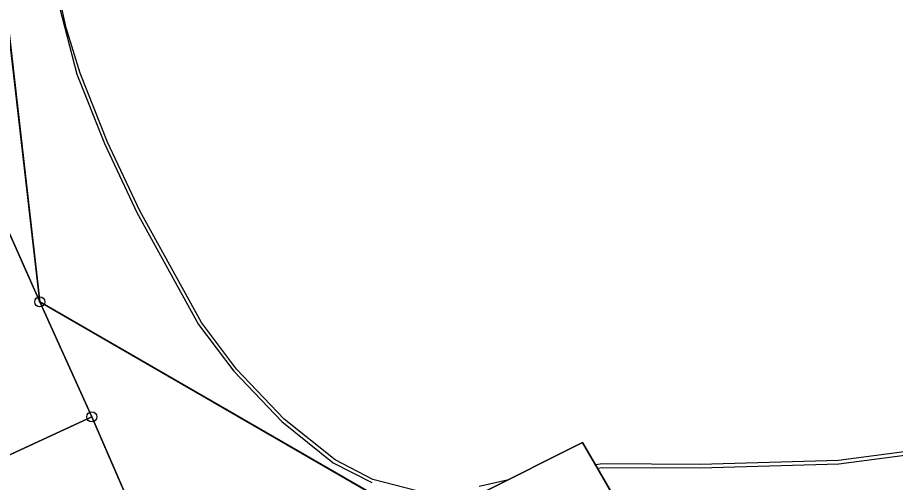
# Model space of a CAD drawing. Extents: x -689422 to -685210, y -987725 to -982160.
# Drawn here: x -686130.9 to -686042.8, y -986847.9 to -986801.3 of the extents above; entities that cross this region are included whole.
import ezdxf

# ---------------------------------------------------------------- set-up
doc = ezdxf.new("R2010")
doc.units = 0
for name, color, linetype in [('KN_Hranice_parcel', 7, 'Continuous'), ('KN_Polygon parcely', 7, 'Continuous'), ('KN_POZEMKY_ORNA PUDA', 7, 'Continuous'), ('KN_POZEMKY_OSTATNI PLOCHA', 7, 'Continuous'), ('KN_POZEMKY_TTP', 7, 'Continuous'), ('KN_POZEMKY_ZAHRADA', 7, 'Continuous'), ('KN_VYUZITI_26_ostatni plocha_jina plocha', 7, 'Continuous'), ('KN_Věcná břemena k části', 7, 'Continuous'), ('KN_Značky bodu BP', 7, 'Continuous')]:
    doc.layers.add(name, color=color, linetype=linetype)

msp = doc.modelspace()

# ---------------------------------------------------------------- linework, layer by layer
at = {"layer": 'KN_Hranice_parcel'}
for p, q in [((-686138.27, -986745.53), (-686128.64, -986829.8)), ((-686123.42, -986841.34), (-686128.64, -986829.8)), ((-686128.64, -986829.8), (-686090.23, -986851.98)), ((-686136.91, -986847.57), (-686123.42, -986841.34)), ((-686123.42, -986841.34), (-686113.69, -986863.78)), ((-686084.31, -986849), (-686074.19, -986843.92)), ((-686074.19, -986843.92), (-686054.05, -986878.62))]:
    msp.add_line(p, q, dxfattribs=at)
msp.add_lwpolyline([(-686128.64, -986829.8), (-686139.87, -986804.55), (-686150.96, -986809.98)], dxfattribs=at)
at = {"layer": 'KN_Polygon parcely'}
msp.add_lwpolyline([(-686120.05, -986233.54), (-686136.64, -986241.02), (-686157.77, -986312.91), (-686168.38, -986344.61), (-686201.04, -986440.48), (-686214.08, -986486.02), (-686222.26, -986514.82), (-686205.45, -986544.89), (-686181.26, -986594.04), (-686158.28, -986655.04), (-686149.3, -986702.26), (-686138.27, -986745.53), (-686128.64, -986829.8), (-686090.23, -986851.98), (-686084.31, -986849), (-686074.19, -986843.92), (-686054.05, -986878.62), (-686030, -986857.27), (-685896.42, -986709.33)], dxfattribs=at)
for points in [[(-686150.96, -986809.98), (-686139.87, -986804.55), (-686128.64, -986829.8), (-686138.27, -986745.53), (-686165.68, -986757.74), (-686156.65, -986789.79)], [(-686148.2, -986818.77), (-686155.21, -986822.01), (-686142.94, -986850.36), (-686136.91, -986847.57), (-686123.42, -986841.34), (-686128.64, -986829.8), (-686139.87, -986804.55), (-686150.96, -986809.98)], [(-686097.75, -986855.76), (-686091.09, -986852.41), (-686090.23, -986851.98), (-686128.64, -986829.8), (-686123.42, -986841.34), (-686113.69, -986863.78), (-686111.38, -986862.62), (-686104.55, -986859.18)], [(-686136.59, -986848.28), (-686129.89, -986863.29), (-686126.85, -986870.1), (-686113.69, -986863.78), (-686123.42, -986841.34), (-686136.91, -986847.57)], [(-686063.91, -986867.57), (-686058.63, -986876.7), (-686064.03, -986879.82), (-686063.1, -986881.43), (-686064.4, -986882.25), (-686062.68, -986885.18), (-686055.44, -986879.68), (-686054.05, -986878.62), (-686074.19, -986843.92), (-686084.31, -986849), (-686083.81, -986849.83), (-686070.65, -986871.59)]]:
    msp.add_lwpolyline(points, close=True, dxfattribs=at)
at = {"layer": 'KN_POZEMKY_ORNA PUDA'}
for p, q in [((-686128.64, -986829.8), (-686138.27, -986745.53)), ((-686090.23, -986851.98), (-686128.64, -986829.8)), ((-686074.19, -986843.92), (-686084.31, -986849)), ((-686054.05, -986878.62), (-686074.19, -986843.92))]:
    msp.add_line(p, q, dxfattribs=at)
at = {"layer": 'KN_POZEMKY_OSTATNI PLOCHA'}
for p, q in [((-686128.64, -986829.8), (-686090.23, -986851.98)), ((-686123.42, -986841.34), (-686128.64, -986829.8)), ((-686113.69, -986863.78), (-686123.42, -986841.34))]:
    msp.add_line(p, q, dxfattribs=at)
at = {"layer": 'KN_POZEMKY_TTP'}
for p, q in [((-686138.27, -986745.53), (-686128.64, -986829.8)), ((-686128.64, -986829.8), (-686139.87, -986804.55)), ((-686084.31, -986849), (-686074.19, -986843.92)), ((-686074.19, -986843.92), (-686054.05, -986878.62))]:
    msp.add_line(p, q, dxfattribs=at)
at = {"layer": 'KN_POZEMKY_ZAHRADA'}
for p, q in [((-686139.87, -986804.55), (-686128.64, -986829.8)), ((-686128.64, -986829.8), (-686123.42, -986841.34)), ((-686123.42, -986841.34), (-686136.91, -986847.57)), ((-686136.91, -986847.57), (-686123.42, -986841.34)), ((-686123.42, -986841.34), (-686113.69, -986863.78))]:
    msp.add_line(p, q, dxfattribs=at)
at = {"layer": 'KN_VYUZITI_26_ostatni plocha_jina plocha'}
for p, q in [((-686128.64, -986829.8), (-686090.23, -986851.98)), ((-686123.42, -986841.34), (-686128.64, -986829.8)), ((-686113.69, -986863.78), (-686123.42, -986841.34))]:
    msp.add_line(p, q, dxfattribs=at)
at = {"layer": 'KN_Věcná břemena k části'}
for points in [[(-686127.59, -986796.58), (-686124.92, -986806.96), (-686122.15, -986813.92), (-686118.91, -986820.82), (-686112.7, -986832.07), (-686109.16, -986836.76), (-686104.34, -986841.82), (-686099.19, -986845.96), (-686095.32, -986847.94)], [(-686090.93, -986848.72), (-686095.2, -986847.62), (-686098.99, -986845.66), (-686104.1, -986841.56), (-686108.9, -986836.54), (-686112.4, -986831.87), (-686118.59, -986820.66), (-686121.83, -986813.78), (-686124.58, -986806.84), (-686125.99, -986802.29), (-686127.25, -986796.52)], [(-686082.96, -986848.32), (-686081.72, -986847.7), (-686084.54, -986848.32)]]:
    msp.add_lwpolyline(points, dxfattribs=at)
msp.add_lwpolyline([(-686062.35, -986846.47), (-686048.46, -986846.06), (-686040.06, -986844.96), (-686026.18, -986842.73), (-686020.48, -986842.82), (-686017.85, -986843.82), (-686017.61, -986843.54), (-686020.42, -986842.48), (-686026.2, -986842.37), (-686040.12, -986844.62), (-686048.48, -986845.72), (-686062.35, -986846.11), (-686072.15, -986846.06), (-686072.9, -986846.15), (-686072.7, -986846.49), (-686072.13, -986846.42)], close=True, dxfattribs=at)
at = {"layer": 'KN_Značky bodu BP'}
for centre, radius in [((-686128.64, -986829.8), 0.5), ((-686128.64, -986829.8), 0.0303), ((-686123.42, -986841.34), 0.5), ((-686123.42, -986841.34), 0.0303)]:
    msp.add_circle(centre, radius, dxfattribs=at)

doc.saveas('drawing.dxf')
